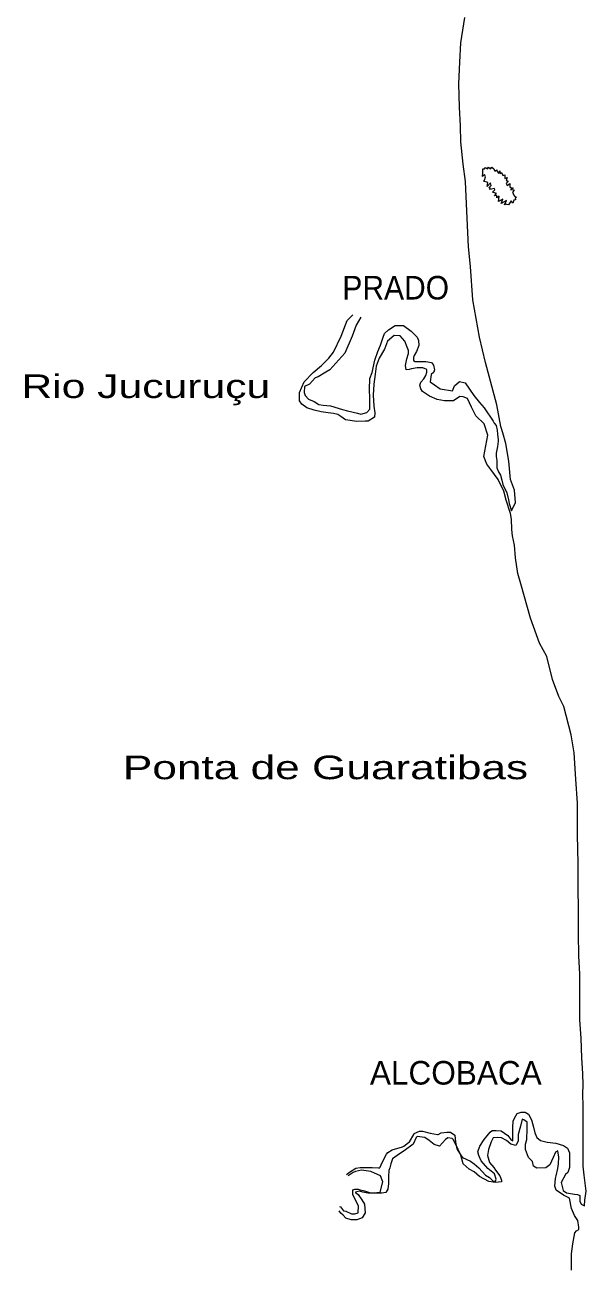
# Model space of a CAD drawing. Extents: x 47169 to 972804, y 7447977 to 9608469.
# Drawn here: x 464392 to 479892, y 8057763 to 8092163 of the extents above; entities that cross this region are included whole.
import ezdxf

# ---------------------------------------------------------------- set-up
doc = ezdxf.new("R2010")
doc.units = 0
doc.header["$LTSCALE"] = 270
doc.layers.add('1', color=7, linetype='Continuous', lineweight=13)
doc.layers.add('3', color=7, linetype='Continuous')

msp = doc.modelspace()

# ---------------------------------------------------------------- linework, layer by layer
at = {"layer": '1'}
for points in [[(477430, 8080118.5), (477429.2, 8079918.2), (477476, 8079803.2), (477530.3, 8079718.1), (477568.7, 8079572.1), (477591.1, 8079457.1), (477707.2, 8079226), (477745.7, 8079033.5), (477769.1, 8078934), (477831, 8078726.1), (477946.5, 8078956.3), (477915.3, 8079294.8), (477807.7, 8079595.6), (477760.4, 8080102.2), (477676, 8080586.7), (477590.6, 8080887.5), (477537.3, 8081056.8), (477429.4, 8081656.3), (477112.5, 8082825.3), (476950.2, 8083525.4), (476765.2, 8084562.9), (476702.5, 8085478.9), (476648.7, 8086024.2), (476586.8, 8087216.7), (476563.8, 8087831.8), (476494.1, 8088316.3), (476431.8, 8088931.4), (476423.9, 8089370.5), (476392.4, 8089884.9), (476376.8, 8090531), (476400.6, 8091130.6), (476430.8, 8091669.5), (476545.8, 8092368.8)], [(477260.3, 8079871.6), (477151.8, 8080018.6), (477067.6, 8080225.4), (477175.3, 8080818.5), (477075.1, 8081133.7), (476850.6, 8081356.9), (476727.1, 8081594.6), (476619.5, 8081833.5), (476496.2, 8081879.8), (476403.8, 8081887.4), (476226.5, 8081772.2), (475980, 8081771.9), (475779.1, 8081802.6), (475563.3, 8081895.3), (475378.3, 8082025.6), (475324, 8082103), (475301.6, 8082202.5), (475332.3, 8082286.7), (475408.7, 8082379.7), (475470.2, 8082471.6), (475493.5, 8082564.5), (475493.4, 8082633.1), (475378.6, 8082679.5), (475223.5, 8082679.3), (475069.4, 8082649.2), (475007.8, 8082633.6), (474922.8, 8082625.8), (474907.8, 8082748.6), (474945.8, 8082933.4), (474985, 8083079.5), (474984.8, 8083163.5), (474953.9, 8083256.4), (474884.7, 8083417.9), (474753.8, 8083563.7), (474591.2, 8083571.3), (474406.5, 8083417.3), (474321.8, 8083194.8), (474175.4, 8082949), (474090.7, 8082725.4), (474067.6, 8082503), (474029.7, 8082225.3), (474014.2, 8081925.5), (474029.4, 8081625.7), (474060.5, 8081441), (474044.7, 8081318.1), (473875.9, 8081202.9), (473790.9, 8081202.8), (473559.3, 8081194.7), (473243.7, 8081241.9), (473120.3, 8081333.5), (473035.2, 8081395.4), (472919.4, 8081418.5), (472765.3, 8081433.7), (472573, 8081464.5), (472379.5, 8081510.7), (472179.7, 8081572.4), (472040.4, 8081679.5), (471978.6, 8081772.3), (471979.4, 8081994.7), (472102.2, 8082294.7), (472355.8, 8082556.1), (472579.8, 8082748.9), (472787.7, 8082948.3), (472919.3, 8083110), (473127, 8083556.1), (473296.4, 8083986.7), (473450.3, 8084148.4)], [(473666.1, 8084079), (473543.1, 8083864.2), (473427.7, 8083556.5), (473227.5, 8083087.2), (473065.1, 8082902.2), (472819, 8082625.3), (472703.2, 8082564.3), (472487.7, 8082433.5), (472410.2, 8082402.4), (472248.9, 8082232.9), (472117.3, 8082164.1), (472102.6, 8081994.9), (472133.5, 8081918.6), (472226.1, 8081818), (472380.3, 8081748.5), (472511.1, 8081664.6), (472634.4, 8081649.3), (472835.2, 8081626.3), (473166.8, 8081526.1), (473305, 8081495.3), (473582.4, 8081426), (473674.8, 8081402.9), (473837.4, 8081441.8), (473922.2, 8081541.5), (473921.8, 8081841.3), (473914.1, 8082079.1), (473921.2, 8082387.8), (473982.5, 8082556), (474059.7, 8082894.7), (474137, 8083133.7), (474213.2, 8083309.7), (474290.5, 8083533.3), (474321.2, 8083632.9), (474436.9, 8083732.6), (474621.7, 8083847.9), (474853.3, 8083855.9), (475061.8, 8083694.7), (475223.5, 8083525.6), (475261.8, 8083440.5), (475269.5, 8083294.4), (475208, 8083132.8), (475146.5, 8083025.4), (475123.2, 8082963.5), (475123.3, 8082879.4), (475170.1, 8082856.2), (475246.6, 8082856.3), (475462.3, 8082856.6), (475624.9, 8082825.8), (475679.2, 8082756.1), (475701.7, 8082625.6), (475686.9, 8082563.7), (475609.4, 8082495), (475586.2, 8082294.7), (475702.2, 8082210.8), (475863.8, 8082102.5), (476202.8, 8082048.7), (476256.8, 8082179.3), (476395.9, 8082302.3), (476550, 8082263.7), (476789.4, 8081917.7), (476951.2, 8081725.4), (477074.6, 8081571.8), (477321.5, 8081202.6), (477352.4, 8081148.4), (477405.5, 8081087.6), (477436.5, 8080956), (477445.1, 8080848.7), (477460.2, 8080694.9), (477460.2, 8080656.2), (477444.4, 8080502.4), (477406.4, 8080325.3), (477406.5, 8080225.8), (477430, 8080118.5)], [(479384.7, 8060436.8), (479323.2, 8060375.9), (479207.7, 8060160.1), (479261, 8059937.8), (479353.4, 8059875.9), (479569.9, 8059837.4), (479653.8, 8059829.7), (479723.9, 8059798.8), (479724, 8059645), (479753.8, 8059561), (479847.3, 8059514.6), (479862, 8059668.4), (479892.5, 8059914.1), (479839, 8060359.9), (479808, 8060606.5), (479807.5, 8061091.1), (479808, 8061659.8), (479807.4, 8062245), (479807, 8062621.2), (479807.8, 8062852.4), (479800.1, 8063167.7), (479776.3, 8063605.8), (479753.5, 8064144.5), (479722.2, 8064659), (479722.7, 8065244.2), (479722, 8065920.2), (479690.7, 8066420.2), (479683.7, 8067028.7), (479675.4, 8068981.3), (479652.3, 8069773.4), (479651.4, 8070643), (479612.5, 8071304.5), (479558.7, 8072034.7), (479481.7, 8072534.6), (479281.2, 8073318.8), (479141.8, 8073596.4), (478965, 8074065.2), (478810.4, 8074695.7), (478602.9, 8075065), (478355.7, 8075757.3), (478086, 8076710.6), (478008.1, 8076996), (477947.1, 8077426.3), (477915.9, 8077780.3), (477861.5, 8078033.6), (477839, 8078210.5), (477831.2, 8078494.9), (477800.2, 8078656.4), (477684, 8079025.7), (477622.2, 8079272.4), (477460.3, 8079595.2), (477260.3, 8079871.6)], [(473278.6, 8060376.6), (473355, 8060438.6), (473532, 8060553.9), (473655.2, 8060576.2), (473848.3, 8060576.5), (473986.3, 8060576.6), (474163.6, 8060561.4), (474163.6, 8060545.9), (474201.8, 8060584.7), (474255.7, 8060707.5), (474378.5, 8060937.8), (474417.8, 8060984.3), (474533.4, 8061060.8), (474825.1, 8061145.3), (474855.9, 8061160.8), (474987.4, 8061260.5), (475010.7, 8061283.8), (475133.6, 8061484.2), (475148.4, 8061515.2), (475287.4, 8061576.2), (475372.3, 8061576.3), (475587.9, 8061522.3), (475788.5, 8061483.9), (475803.4, 8061483.9), (475888.2, 8061530.4), (476042.1, 8061552.8), (476150.4, 8061552.9), (476265.1, 8061469), (476288.7, 8061268.7), (476319.7, 8061091.8), (476443, 8060891.7), (476481.3, 8060853), (476696.9, 8060745.9), (476805.2, 8060676.3), (476928.5, 8060561.4), (477113.4, 8060361.4), (477228.1, 8060291.8), (477320.5, 8060199), (477390.6, 8060191.3), (477412.8, 8060245.5), (477359.6, 8060399.3), (477182.2, 8060545.1), (476997.2, 8060752.9), (476928.1, 8060906.6), (476904.6, 8061007.2), (476958.6, 8061161.1), (477074.1, 8061344.9), (477197, 8061491), (477243.7, 8061553), (477297.7, 8061591.8), (477412.4, 8061592), (477544, 8061583.2), (477728.8, 8061460.7), (477812.8, 8061345.7), (477867, 8061307), (477866.8, 8061437.6), (477867.7, 8061667.7), (477874.9, 8061860.2), (477952.2, 8061998.6), (477990.4, 8062068.3), (478097.5, 8062106), (478213.2, 8062106.2), (478298.2, 8062045.4), (478383.3, 8061890.6), (478436.6, 8061683.8), (478476, 8061530.1), (478529.2, 8061398.5), (478637.6, 8061314.5), (478814.9, 8061268.2), (479052.7, 8061245.2), (479269.3, 8061183.5), (479376.5, 8061106.2), (479438.2, 8060975.7), (479438.4, 8060775.4), (479438.6, 8060576.3), (479384.7, 8060436.8)], [(479061.4, 8059945.3), (479030.5, 8060060.3), (479046.2, 8060268.3), (479068.5, 8060344.7), (479114.9, 8060545), (479130.7, 8060675.5), (479138, 8060860.3), (479114.4, 8061029.5), (479045.5, 8060998.5), (478984.1, 8060844.7), (478892, 8060645.4), (478783.8, 8060560.1), (478530.1, 8060553.2), (478437.7, 8060607.3), (478414.2, 8060737.9), (478298.4, 8060845), (478221.8, 8061068.5), (478221.6, 8061214.5), (478259.7, 8061345.1), (478267.9, 8061644.9), (478267.7, 8061829.7), (478175.2, 8061891.5), (478128.5, 8061907), (478083.1, 8061714.4), (478020.7, 8061483.1), (478020.9, 8061299.5), (477952, 8061183.2), (477813, 8061221.8), (477689.7, 8061314.6), (477559.1, 8061391.9), (477443.4, 8061399.5), (477327.7, 8061391.6), (477266.2, 8061284.2), (477197.5, 8061068.4), (477166.9, 8060906.9), (477228.7, 8060714.4), (477343.5, 8060576.3), (477390.2, 8060498.9), (477506.1, 8060337.5), (477551.9, 8060222.5), (477551.9, 8060176), (477390.6, 8060161.4), (477205.9, 8060184.5), (476951, 8060322.5), (476804.4, 8060452.9), (476658.9, 8060522.4), (476496.4, 8060676), (476435.6, 8060914.9), (476357.9, 8061068.5), (476234.5, 8061337.2), (476188.8, 8061375.9), (476073.1, 8061391.3), (476011.6, 8061345.8), (475926.8, 8061252.8), (475842, 8061160.9), (475695.4, 8061207.2), (475557.3, 8061314.3), (475441.5, 8061399.4), (475226, 8061430.1), (475202.7, 8061399.1), (475118, 8061215.3), (474872, 8061030.2), (474740.5, 8060946), (474541.1, 8060807.5), (474502, 8060676.9), (474471.4, 8060560.7), (474440.7, 8060492), (474433.5, 8060322.8), (474433.7, 8060130.2), (474418, 8059968.7), (474364, 8059884.5), (474248.3, 8059861.2), (474101.8, 8059861), (473963.9, 8059860.8), (473864.1, 8059861.8), (473725, 8059892.6), (473632.7, 8059922.3), (473524.4, 8059892.3), (473524.4, 8059884.6), (473594.6, 8059822.7), (473694.5, 8059676.8), (473771.1, 8059554.1), (473794.8, 8059315.2), (473710, 8059184.5), (473556.2, 8059123.5), (473402.3, 8059123.2), (473255.8, 8059169.5), (473178.2, 8059253.5), (473116.6, 8059307.6), (473070.9, 8059377.3)], [(473078.1, 8059492.3), (473108.9, 8059484.6), (473194, 8059376.3), (473255.6, 8059360.9), (473409.5, 8059292.5), (473501.9, 8059292.7), (473594.2, 8059322.7), (473602.4, 8059515.2), (473524.7, 8059668.8), (473448.1, 8059822.5), (473448.1, 8059861.2), (473447.9, 8059954.2), (473502, 8059968.6), (473594.4, 8059968.8), (473656, 8059953.4), (473771.7, 8059922.5), (473938.2, 8059875.9), (474113, 8059877.7), (474202.6, 8059892.1), (474279.8, 8060176.5), (474209.5, 8060338), (473948.2, 8060461.5), (473686, 8060499.9), (473524.8, 8060461), (473463.2, 8060437.7), (473324.3, 8060345.7)], [(479485, 8057729.7), (479493.2, 8058068.3), (479493.1, 8058184.5), (479523.6, 8058461.1), (479561.6, 8058668), (479584.8, 8058768.7), (479624, 8058821.8), (479693, 8058860.6), (479692.9, 8058922.6), (479662, 8059107.3), (479569.5, 8059245.5), (479492.9, 8059437.9), (479438.5, 8059722.2), (479269.6, 8059807.2), (479061.4, 8059945.3)]]:
    msp.add_lwpolyline(points, dxfattribs=at)
msp.add_lwpolyline([(477474.2, 8087284.1), (477481.5, 8087348.3), (477488.9, 8087424.6), (477423, 8087383.6), (477423, 8087442.3), (477359.2, 8087441.1), (477414.4, 8087505.3), (477304.9, 8087535.1), (477376, 8087607), (477360, 8087636.9), (477232.5, 8087613.5), (477243.1, 8087654.5), (477210.2, 8087656.7), (477270.7, 8087723.1), (477254.7, 8087795), (477163.4, 8087695.3), (477181.3, 8087804.9), (477063.3, 8087844.6), (477088.8, 8087873.4), (477114.2, 8087959.7), (477088.6, 8088022.7), (477030.2, 8087974), (477039.7, 8088075.8), (477041.7, 8088183.1), (477087.4, 8088183.1), (477118.1, 8088221.9), (477166, 8088183.2), (477194.7, 8088229.7), (477251, 8088184.4), (477291.4, 8088229.8), (477344.6, 8088184.5), (477373.3, 8088121.5), (477431.7, 8088159.2), (477431.8, 8088113.8), (477483.9, 8088058.5), (477506.2, 8088129.4), (477519, 8088055.3), (477551.9, 8088086.3), (477591.4, 8087994.5), (477649.8, 8088017.8), (477652, 8087911.6), (477713.6, 8087939.3), (477682.9, 8087857.4), (477744.5, 8087847.5), (477686.2, 8087778.9), (477717, 8087725.8), (477782.9, 8087774.5), (477786.2, 8087677.2), (477875.5, 8087649.6), (477804.3, 8087612), (477904.2, 8087604.3), (477855.4, 8087525.7), (477907.6, 8087446.1), (477971.4, 8087388.7), (477931, 8087380.9), (477943.9, 8087330), (477900.3, 8087314.5), (477870.6, 8087230.3), (477825.9, 8087298.9), (477745.3, 8087189.3), (477707, 8087199.2), (477656, 8087216.8), (477635.8, 8087188), (477698.4, 8087305.4), (477548.6, 8087228.9), (477596.3, 8087342.9)], close=True, dxfattribs=at)

# ---------------------------------------------------------------- texts
at = {"layer": '3'}
for s, height, width, p in [('PRADO', 652.2, 0.95, (473160.7, 8084570.3)), ('Rio Jucuruçu', 652.2, 1.35, (464295.6, 8081846.8)), ('Ponta de Guaratibas', 651.8, 1.4, (467097.8, 8071308.1))]:
    msp.add_text(s, height=height, dxfattribs=dict(at, width=width)).set_placement(p)
msp.add_text('ALCOBACA', height=651.5, dxfattribs=at).set_placement((473921.6, 8062865.3))

doc.saveas('drawing.dxf')
